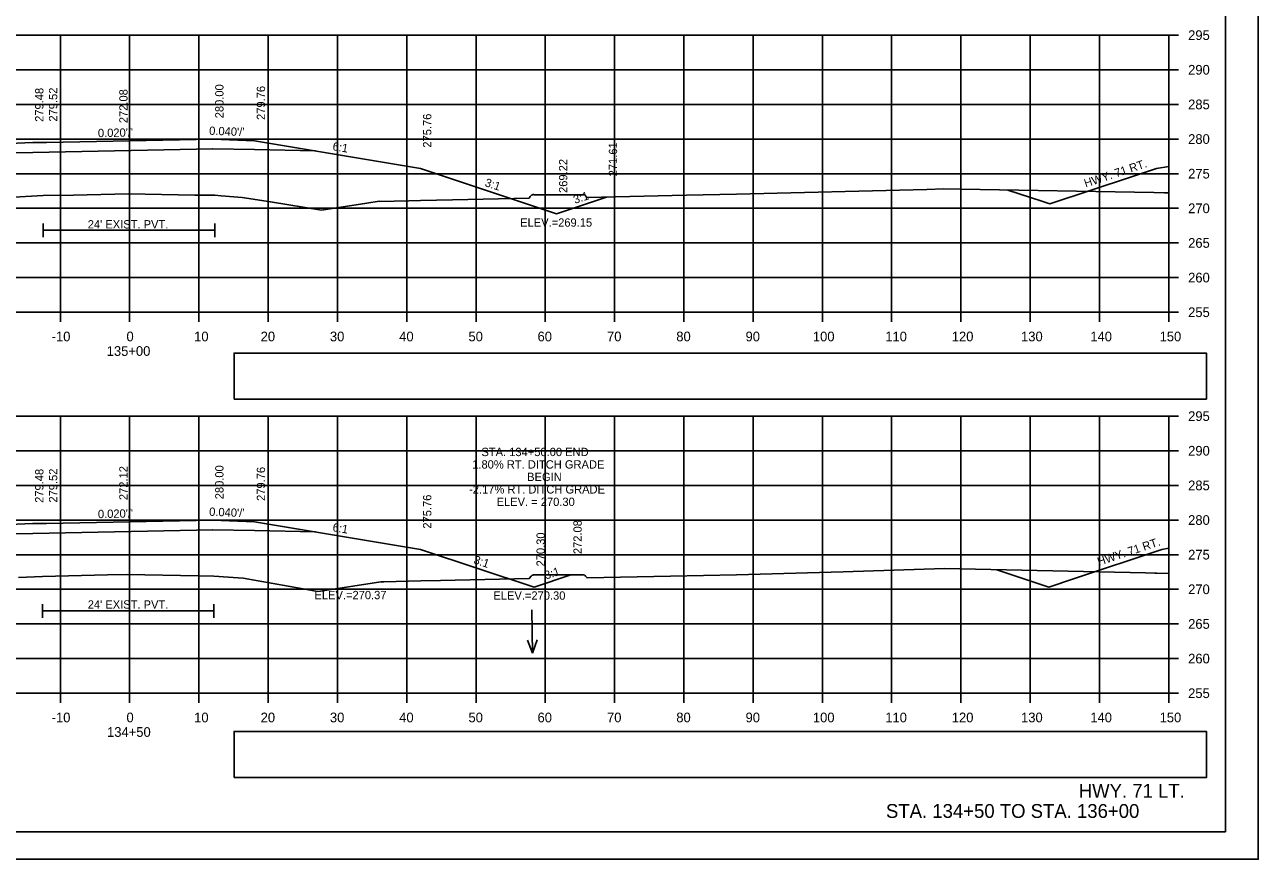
# Model space of a CAD drawing. Extents: x 285 to 4233, y -659 to 3710.
# Drawn here: x 524.1 to 702.2, y 2109.5 to 2230 of the extents above; entities that cross this region are included whole.
import ezdxf

# ---------------------------------------------------------------- set-up
doc = ezdxf.new("R2010")
doc.units = 0
for name, color, linetype in [('R_Alt Surface', 7, 'Continuous'), ('R_Axis', 7, 'Continuous'), ('R_Axis Annot', 7, 'Continuous'), ('R_Border', 7, 'Continuous'), ('R_Draft', 7, 'Continuous'), ('R_Exist Surface', 7, 'Continuous'), ('R_Fin Surface', 7, 'Continuous'), ('R_Grid', 7, 'Continuous'), ('R_No Plot', 7, 'Continuous'), ('R_Proposed Const Limits', 7, 'Continuous'), ('R_Water', 7, 'Continuous'), ('R_Water Annot', 7, 'Continuous'), ('R_Xsect Elev', 7, 'Continuous'), ('R_Xsect Slope', 7, 'Continuous')]:
    doc.layers.add(name, color=color, linetype=linetype)

msp = doc.modelspace()

# ---------------------------------------------------------------- linework, layer by layer
at = {"layer": 'R_Alt Surface'}
for points in [[(508.71, 2211.26), (517.28, 2211.44), (525.28, 2211.6), (551.28, 2212.12), (551.28, 2212.12), (557.28, 2212), (566.12, 2211.82)], [(526.8, 2201.36), (526.8, 2199.36)], [(551.58, 2201.36), (551.58, 2199.36)], [(526.8, 2200.36), (551.58, 2200.36)], [(508.71, 2156.26), (517.28, 2156.44), (525.28, 2156.6), (551.28, 2157.12), (551.28, 2157.12), (557.28, 2157), (566.12, 2156.82)], [(526.69, 2146.4), (526.69, 2144.4)], [(551.41, 2146.4), (551.41, 2144.4)], [(526.69, 2145.4), (551.41, 2145.4)]]:
    msp.add_lwpolyline(points, dxfattribs=at)
at = {"layer": 'R_Axis'}
for p, q in [((689.28, 2188.53), (689.28, 2228.53)), ((690.68, 2228.53), (689.28, 2228.53)), ((690.68, 2223.53), (689.28, 2223.53)), ((690.68, 2218.53), (689.28, 2218.53)), ((690.68, 2213.53), (689.28, 2213.53)), ((690.68, 2208.53), (689.28, 2208.53)), ((690.68, 2203.53), (689.28, 2203.53)), ((690.68, 2198.53), (689.28, 2198.53)), ((690.68, 2193.53), (689.28, 2193.53)), ((389.28, 2188.53), (689.28, 2188.53)), ((529.28, 2187.13), (529.28, 2188.53)), ((539.28, 2187.13), (539.28, 2188.53)), ((549.28, 2187.13), (549.28, 2188.53)), ((559.28, 2187.13), (559.28, 2188.53)), ((569.28, 2187.13), (569.28, 2188.53)), ((579.28, 2187.13), (579.28, 2188.53)), ((589.28, 2187.13), (589.28, 2188.53)), ((599.28, 2187.13), (599.28, 2188.53)), ((609.28, 2187.13), (609.28, 2188.53)), ((619.28, 2187.13), (619.28, 2188.53)), ((629.28, 2187.13), (629.28, 2188.53)), ((639.28, 2187.13), (639.28, 2188.53)), ((649.28, 2187.13), (649.28, 2188.53)), ((659.28, 2187.13), (659.28, 2188.53)), ((669.28, 2187.13), (669.28, 2188.53)), ((679.28, 2187.13), (679.28, 2188.53)), ((689.28, 2187.13), (689.28, 2188.53)), ((690.68, 2188.53), (689.28, 2188.53)), ((689.28, 2133.53), (689.28, 2173.53)), ((690.68, 2173.53), (689.28, 2173.53)), ((690.68, 2168.53), (689.28, 2168.53)), ((690.68, 2163.53), (689.28, 2163.53)), ((690.68, 2158.53), (689.28, 2158.53)), ((690.68, 2153.53), (689.28, 2153.53)), ((690.68, 2148.53), (689.28, 2148.53)), ((690.68, 2143.53), (689.28, 2143.53)), ((690.68, 2138.53), (689.28, 2138.53)), ((389.28, 2133.53), (689.28, 2133.53)), ((529.28, 2132.13), (529.28, 2133.53)), ((539.28, 2132.13), (539.28, 2133.53)), ((549.28, 2132.13), (549.28, 2133.53)), ((559.28, 2132.13), (559.28, 2133.53)), ((569.28, 2132.13), (569.28, 2133.53)), ((579.28, 2132.13), (579.28, 2133.53)), ((589.28, 2132.13), (589.28, 2133.53)), ((599.28, 2132.13), (599.28, 2133.53)), ((609.28, 2132.13), (609.28, 2133.53)), ((619.28, 2132.13), (619.28, 2133.53)), ((629.28, 2132.13), (629.28, 2133.53)), ((639.28, 2132.13), (639.28, 2133.53)), ((649.28, 2132.13), (649.28, 2133.53)), ((659.28, 2132.13), (659.28, 2133.53)), ((669.28, 2132.13), (669.28, 2133.53)), ((679.28, 2132.13), (679.28, 2133.53)), ((689.28, 2132.13), (689.28, 2133.53)), ((690.68, 2133.53), (689.28, 2133.53))]:
    msp.add_line(p, q, dxfattribs=at)
at = {"layer": 'R_Axis Annot'}
for points in [[(554.36, 2175.99), (694.72, 2175.99), (694.72, 2182.64), (554.36, 2182.64)], [(554.36, 2121.35), (694.72, 2121.35), (694.72, 2128.01), (554.36, 2128.01)]]:
    msp.add_lwpolyline(points, close=True, dxfattribs=at)
at = {"layer": 'R_Border'}
for q in [(697.46, 2318.99), (381.28, 2113.53)]:
    msp.add_line((697.46, 2113.53), q, dxfattribs=at)
at = {"layer": 'R_Exist Surface'}
for points in [[(520.89, 2205.04), (526.8, 2205.36), (531.18, 2205.45), (539.13, 2205.62), (548.67, 2205.45), (551.58, 2205.41), (552.47, 2205.33), (555.53, 2205.1), (559.6, 2204.45), (566.95, 2203.28), (573.53, 2204.28), (575.31, 2204.55), (575.37, 2204.51), (579.59, 2204.59), (581.27, 2204.67), (585.89, 2204.76), (596.95, 2205.01), (597.12, 2205.24), (597.33, 2205.47), (597.44, 2205.49), (597.55, 2205.51), (597.6, 2205.51), (597.65, 2205.5), (601.22, 2205.5), (604.58, 2205.5), (604.65, 2205.5), (604.72, 2205.5), (604.84, 2205.48), (604.97, 2205.46), (605.14, 2205.28), (605.32, 2205.08), (619.65, 2205.42), (626.9, 2205.59), (654.38, 2206.27), (656.8, 2206.33), (659.29, 2206.28), (687.13, 2205.81), (688.68, 2205.77), (689.28, 2205.75)], [(523.21, 2150.23), (526.69, 2150.4), (536.08, 2150.6), (538.91, 2150.66), (549.16, 2150.47), (551.41, 2150.43), (554.94, 2150.18), (555.66, 2150.12), (564.32, 2148.59), (566.39, 2148.22), (566.81, 2148.28), (575.54, 2149.59), (575.97, 2149.6), (581.29, 2149.73), (584.14, 2149.8), (596.96, 2150.11), (597.24, 2150.41), (597.38, 2150.56), (597.46, 2150.58), (597.6, 2150.61), (597.65, 2150.6), (597.73, 2150.6), (600.13, 2150.61), (604.59, 2150.61), (604.67, 2150.61), (604.71, 2150.62), (604.8, 2150.6), (604.97, 2150.58), (605.09, 2150.43), (605.31, 2150.17), (617.36, 2150.42), (626.86, 2150.61), (642.27, 2151.07), (656.92, 2151.52), (685.91, 2150.91), (687.26, 2150.88), (687.54, 2150.87), (689.28, 2150.81)]]:
    msp.add_lwpolyline(points, dxfattribs=at)
at = {"layer": 'R_Fin Surface'}
for points in [[(466.69, 2205.86), (476.74, 2202.51), (497.28, 2209.36), (517.28, 2212.69), (525.28, 2213.01), (527.28, 2213.05), (551.28, 2213.53), (557.28, 2213.29), (581.28, 2209.29), (600.91, 2202.75), (608.1, 2205.15)], [(666.07, 2206.17), (670.96, 2204.55), (672.12, 2204.16), (683.88, 2208.08), (687.52, 2209.29), (689.28, 2209.59)], [(471.36, 2150.15), (478, 2147.93), (497.28, 2154.36), (517.28, 2157.69), (525.28, 2158.01), (527.28, 2158.05), (551.28, 2158.53), (557.28, 2158.29), (581.28, 2154.29), (597.66, 2148.83), (602.99, 2150.61)], [(664.46, 2151.36), (665.9, 2150.88), (671.95, 2148.86), (675.51, 2150.04), (688.26, 2154.29), (689.28, 2154.46)]]:
    msp.add_lwpolyline(points, dxfattribs=at)
at = {"layer": 'R_Grid'}
for p, q in [((389.28, 2228.53), (689.28, 2228.53)), ((529.28, 2188.53), (529.28, 2228.53)), ((539.28, 2188.53), (539.28, 2228.53)), ((549.28, 2188.53), (549.28, 2228.53)), ((559.28, 2188.53), (559.28, 2228.53)), ((569.28, 2188.53), (569.28, 2228.53)), ((579.28, 2188.53), (579.28, 2228.53)), ((589.28, 2188.53), (589.28, 2228.53)), ((599.28, 2188.53), (599.28, 2228.53)), ((609.28, 2188.53), (609.28, 2228.53)), ((619.28, 2188.53), (619.28, 2228.53)), ((629.28, 2188.53), (629.28, 2228.53)), ((639.28, 2188.53), (639.28, 2228.53)), ((649.28, 2188.53), (649.28, 2228.53)), ((659.28, 2188.53), (659.28, 2228.53)), ((669.28, 2188.53), (669.28, 2228.53)), ((679.28, 2188.53), (679.28, 2228.53)), ((689.28, 2188.53), (689.28, 2228.53)), ((389.28, 2223.53), (689.28, 2223.53)), ((389.28, 2218.53), (689.28, 2218.53)), ((389.28, 2213.53), (689.28, 2213.53)), ((389.28, 2208.53), (689.28, 2208.53)), ((389.28, 2203.53), (689.28, 2203.53)), ((389.28, 2198.53), (689.28, 2198.53)), ((389.28, 2193.53), (689.28, 2193.53)), ((389.28, 2188.53), (689.28, 2188.53)), ((389.28, 2173.53), (689.28, 2173.53)), ((529.28, 2133.53), (529.28, 2173.53)), ((539.28, 2133.53), (539.28, 2173.53)), ((549.28, 2133.53), (549.28, 2173.53)), ((559.28, 2133.53), (559.28, 2173.53)), ((569.28, 2133.53), (569.28, 2173.53)), ((579.28, 2133.53), (579.28, 2173.53)), ((589.28, 2133.53), (589.28, 2173.53)), ((599.28, 2133.53), (599.28, 2173.53)), ((609.28, 2133.53), (609.28, 2173.53)), ((619.28, 2133.53), (619.28, 2173.53)), ((629.28, 2133.53), (629.28, 2173.53)), ((639.28, 2133.53), (639.28, 2173.53)), ((649.28, 2133.53), (649.28, 2173.53)), ((659.28, 2133.53), (659.28, 2173.53)), ((669.28, 2133.53), (669.28, 2173.53)), ((679.28, 2133.53), (679.28, 2173.53)), ((689.28, 2133.53), (689.28, 2173.53)), ((389.28, 2168.53), (689.28, 2168.53)), ((389.28, 2163.53), (689.28, 2163.53)), ((389.28, 2158.53), (689.28, 2158.53)), ((389.28, 2153.53), (689.28, 2153.53)), ((389.28, 2148.53), (689.28, 2148.53)), ((389.28, 2143.53), (689.28, 2143.53)), ((389.28, 2138.53), (689.28, 2138.53)), ((389.28, 2133.53), (689.28, 2133.53))]:
    msp.add_line(p, q, dxfattribs=at)
at = {"layer": 'R_No Plot'}
msp.add_line((368.88, 2109.55), (702.21, 2109.55), dxfattribs=at)
for points in [[(368.87, 2322.89), (702.21, 2322.89), (702.21, 2109.55), (368.87, 2109.55)], [(615.2, 2318.99), (634.82, 2318.99), (634.82, 2309.11), (650.93, 2309.11), (674.13, 2309.11), (674.25, 2280.96), (697.46, 2280.96), (697.46, 2113.53), (381.28, 2113.53), (381.28, 2318.99)]]:
    msp.add_lwpolyline(points, close=True, dxfattribs=at)
at = {"layer": 'R_Proposed Const Limits'}
for points in [[(527.28, 2213.05), (527.28, 2213.05), (527.28, 2213.05)], [(551.28, 2213.53), (551.28, 2213.53), (551.28, 2213.53)], [(551.28, 2158.53), (551.28, 2158.53), (551.28, 2158.53)], [(527.28, 2158.05), (527.28, 2158.05), (527.28, 2158.05)]]:
    msp.add_lwpolyline(points, dxfattribs=at)
at = {"layer": 'R_Water Annot'}
for p, q in [((597.32, 2145.58), (597.43, 2139.29)), ((597.43, 2139.29), (596.7, 2141.2)), ((597.43, 2139.29), (598.1, 2141.23))]:
    msp.add_line(p, q, dxfattribs=at)
at = {"layer": 'R_Xsect Elev'}
for p, q in [((539.28, 2205.61), (539.28, 2221.72)), ((539.28, 2150.65), (539.28, 2166.54))]:
    msp.add_line(p, q, dxfattribs=at)

# ---------------------------------------------------------------- texts
at = {"layer": 'R_Axis Annot'}
for s, p in [('295', (692.08, 2227.83)), ('290', (692.08, 2222.83)), ('285', (692.08, 2217.83)), ('280', (692.08, 2212.83)), ('275', (692.08, 2207.83)), ('270', (692.08, 2202.83)), ('265', (692.08, 2197.83)), ('260', (692.08, 2192.83)), ('255', (692.08, 2187.83)), ('-10', (528.02, 2184.33)), ('0', (538.82, 2184.33)), ('10', (548.59, 2184.33)), ('20', (558.19, 2184.33)), ('30', (568.19, 2184.33)), ('40', (578.19, 2184.33)), ('50', (588.19, 2184.33)), ('60', (598.16, 2184.33)), ('70', (608.19, 2184.33)), ('80', (618.19, 2184.33)), ('90', (628.19, 2184.33)), ('100', (637.91, 2184.33)), ('110', (648.36, 2184.33)), ('120', (657.96, 2184.33)), ('130', (667.96, 2184.33)), ('140', (677.96, 2184.33)), ('150', (687.96, 2184.33)), ('135+00', (535.97, 2182.23)), ('295', (692.08, 2172.83)), ('290', (692.08, 2167.83)), ('285', (692.08, 2162.83)), ('280', (692.08, 2157.83)), ('275', (692.08, 2152.83)), ('270', (692.08, 2147.83)), ('265', (692.08, 2142.83)), ('260', (692.08, 2137.83)), ('255', (692.08, 2132.83)), ('-10', (528.02, 2129.33)), ('0', (538.82, 2129.33)), ('10', (548.59, 2129.33)), ('20', (558.19, 2129.33)), ('30', (568.19, 2129.33)), ('40', (578.19, 2129.33)), ('50', (588.19, 2129.33)), ('60', (598.16, 2129.33)), ('70', (608.19, 2129.33)), ('80', (618.19, 2129.33)), ('90', (628.19, 2129.33)), ('100', (637.91, 2129.33)), ('110', (648.36, 2129.33)), ('120', (657.96, 2129.33)), ('130', (667.96, 2129.33)), ('140', (677.96, 2129.33)), ('150', (687.96, 2129.33)), ('134+50', (536.02, 2127.23))]:
    msp.add_text(s, height=1.4, dxfattribs=at).set_placement(p)
at = {"layer": 'R_Draft'}
for s, p in [('HWY. 71 LT.', (676.29, 2118.44)), ('STA. 134+50 TO STA. 136+00', (648.46, 2115.53))]:
    msp.add_text(s, height=2, dxfattribs=at).set_placement(p)
at = {"layer": 'R_Water'}
for p in [(677.29, 2206.52), (679.2, 2151.91)]:
    msp.add_text('HWY. 71 RT.', height=1.2, rotation=18.4331, dxfattribs=at).set_placement(p)
for p in [(533.23, 2200.62), (533.23, 2145.74)]:
    msp.add_text("24' EXIST. PVT.", height=1.2, dxfattribs=at).set_placement(p)
at = {"layer": 'R_Xsect Elev'}
for s, p in [('279.48', (526.83, 2216.01)), ('279.52', (528.83, 2216.05)), ('280.00', (552.83, 2216.53)), ('279.76', (558.83, 2216.29)), ('272.08', (538.98, 2215.82)), ('275.76', (582.83, 2212.29)), ('271.61', (609.65, 2208.15)), ('269.22', (602.46, 2205.75)), ('279.48', (526.83, 2161.01)), ('279.52', (528.83, 2161.05)), ('272.12', (538.98, 2161.41)), ('280.00', (552.83, 2161.53)), ('279.76', (558.83, 2161.29)), ('275.76', (582.83, 2157.29)), ('272.08', (604.54, 2153.61)), ('270.30', (599.21, 2151.83))]:
    msp.add_text(s, height=1.2, rotation=90, dxfattribs=at).set_placement(p)
for s, p in [('ELEV.=269.15', (595.65, 2200.88)), ('STA. 134+50.00 END', (590.06, 2167.76)), ('1.80% RT. DITCH GRADE', (588.73, 2165.96)), ('BEGIN', (596.66, 2164.16)), ('-2.17% RT. DITCH GRADE', (588.28, 2162.36)), ('ELEV. = 270.30', (592.25, 2160.56)), ('ELEV.=270.37', (565.96, 2147.1)), ('ELEV.=270.30', (591.79, 2147.03))]:
    msp.add_text(s, height=1.2, dxfattribs=at).set_placement(p)
at = {"layer": 'R_Xsect Slope'}
for s, rotation, p in [("0.020'/'", 1.1458, (534.71, 2213.8)), ("0.040'/'", 357.7094, (550.74, 2214.15)), ('6:1', 350.5377, (568.51, 2211.93)), ('3:1', 341.5651, (590.46, 2206.76)), ('3:1', 18.4349, (603.56, 2204.16)), ("0.040'/'", 357.7094, (550.74, 2159.15)), ("0.020'/'", 1.1458, (534.71, 2158.8)), ('6:1', 350.5377, (568.51, 2156.93)), ('3:1', 341.5651, (588.84, 2152.3)), ('3:1', 18.4349, (599.38, 2149.93))]:
    msp.add_text(s, height=1.2, rotation=rotation, dxfattribs=at).set_placement(p)

doc.saveas('drawing.dxf')
